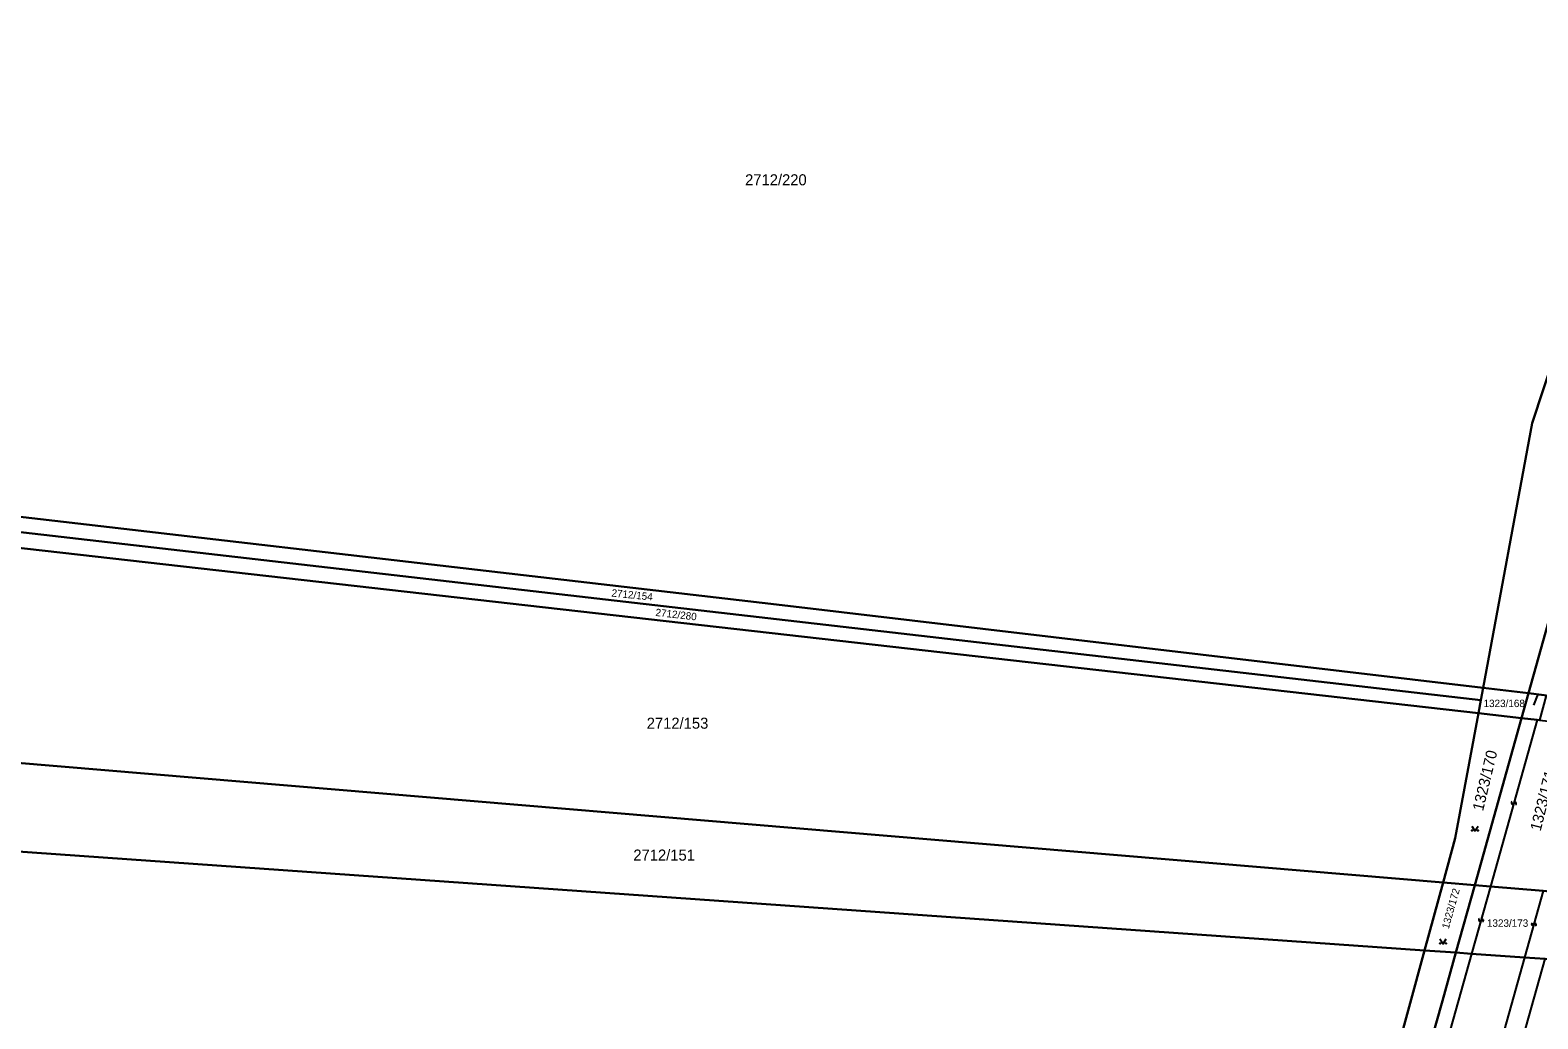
# Model space of a CAD drawing. Extents: x -596024 to -594475, y -1163820 to -1161957.
# Drawn here: x -595738.2 to -595506.2, y -1162543.5 to -1162391.4 of the extents above; entities that cross this region are included whole.
import ezdxf

# ---------------------------------------------------------------- set-up
doc = ezdxf.new("R2010")
doc.units = 0
for name, color, linetype in [('Level 1', 7, 'Continuous'), ('Level 13', 7, 'Continuous'), ('Level 3', 7, 'Continuous'), ('Level 4', 7, 'Continuous'), ('Level 5', 7, 'Continuous'), ('Level 57', 7, 'Continuous'), ('Level 60', 7, 'Continuous')]:
    doc.layers.add(name, color=color, linetype=linetype)

msp = doc.modelspace()

# ---------------------------------------------------------------- linework, layer by layer
at = {"layer": 'Level 1'}
for points in [[(-595514.57, -1162492.6), (-595507.01, -1162451.86), (-595482.02, -1162376.16)], [(-595507.58, -1162493.43), (-595475.1, -1162377.51)], [(-595791.64, -1162460.24), (-595774.73, -1162462.2), (-595624.2, -1162479.65), (-595514.57, -1162492.6)], [(-595791.88, -1162462.65), (-595650.98, -1162478.86), (-595514.93, -1162494.51)], [(-595515.3, -1162496.5), (-595792.12, -1162465.12)], [(-595514.57, -1162492.6), (-595514.93, -1162494.51)], [(-595514.57, -1162492.6), (-595507.58, -1162493.43)], [(-595508.66, -1162497.25), (-595507.58, -1162493.43)], [(-595507.58, -1162493.43), (-595505.18, -1162493.71)], [(-595514.93, -1162494.51), (-595515.3, -1162496.5)], [(-595515.3, -1162496.5), (-595518.88, -1162515.74), (-595520.74, -1162522.56)], [(-595508.66, -1162497.25), (-595515.86, -1162522.97)], [(-595508.66, -1162497.25), (-595515.3, -1162496.5)], [(-595506.25, -1162497.52), (-595508.66, -1162497.25)], [(-595506.25, -1162497.52), (-595505.92, -1162497.56)], [(-595783.59, -1162500.51), (-595520.74, -1162522.56)], [(-595523.58, -1162533), (-595786.8, -1162514.47)], [(-595520.74, -1162522.56), (-595523.58, -1162533)], [(-595520.74, -1162522.56), (-595515.86, -1162522.97)], [(-595515.86, -1162522.97), (-595518.77, -1162533.34)], [(-595513.45, -1162523.17), (-595515.86, -1162522.97)], [(-595505.33, -1162523.85), (-595513.45, -1162523.17)], [(-595523.58, -1162533), (-595534.93, -1162574.65)], [(-595530.47, -1162574.74), (-595520.84, -1162540.74), (-595518.77, -1162533.34)], [(-595518.77, -1162533.34), (-595523.58, -1162533)], [(-595518.77, -1162533.34), (-595516.35, -1162533.51)], [(-595508.2, -1162534.08), (-595516.35, -1162533.51)], [(-595505.01, -1162534.3), (-595508.2, -1162534.08)]]:
    msp.add_lwpolyline(points, dxfattribs=at)
at = {"layer": 'Level 13'}
for centre, start, end in [((-595510.03, -1162510.29), 111.4788, 344.0688), ((-595509.67, -1162510.39), 291.6932, 163.7912), ((-595515.08, -1162528.29), 111.4914, 344.0814), ((-595514.72, -1162528.39), 291.7058, 163.8038), ((-595506.94, -1162528.92), 111.487, 344.077), ((-595506.58, -1162529.02), 291.7014, 163.7994)]:
    msp.add_arc(centre, 0.184, start, end, dxfattribs=at)
at = {"layer": 'Level 3'}
for points in [[(-595506.25, -1162497.52), (-595513.45, -1162523.17)], [(-595513.45, -1162523.17), (-595516.35, -1162533.51)], [(-595505.33, -1162523.85), (-595508.2, -1162534.08)], [(-595516.35, -1162533.51), (-595527.94, -1162574.79)], [(-595508.2, -1162534.08), (-595519.66, -1162574.96)], [(-595516.49, -1162575.03), (-595505.01, -1162534.3)]]:
    msp.add_lwpolyline(points, dxfattribs=at)
at = {"layer": 'Level 5'}
for points in [[(-595516.34, -1162513.85), (-595515.84, -1162514.6), (-595515.34, -1162513.85)], [(-595521.24, -1162531.22), (-595520.74, -1162531.97), (-595520.24, -1162531.22)]]:
    msp.add_lwpolyline(points, dxfattribs=at)
for centre in [(-595516.29, -1162514.55), (-595515.39, -1162514.55), (-595521.19, -1162531.92), (-595520.29, -1162531.92)]:
    msp.add_circle(centre, 0.05, dxfattribs=at)
at = {"layer": 'Level 57'}
msp.add_line((-595506.77, -1162495.26), (-595506.12, -1162493.58), dxfattribs=at)
at = {"layer": 'Level 60'}
msp.add_lwpolyline([(-595482.02, -1162376.16), (-595507.01, -1162451.86), (-595514.57, -1162492.6), (-595624.2, -1162479.65), (-595774.73, -1162462.2), (-595791.64, -1162460.24), (-595789.87, -1162442.23), (-595781.32, -1162422.62), (-595742.07, -1162388.02)], dxfattribs=at)
for points in [[(-595514.57, -1162492.6), (-595507.01, -1162451.86), (-595482.02, -1162376.16), (-595475.1, -1162377.51), (-595507.58, -1162493.43)], [(-595456.18, -1162412.29), (-595471.74, -1162467.55), (-595477.8, -1162466.63), (-595485.61, -1162465.44), (-595488.81, -1162464.95), (-595489.8, -1162464.8), (-595490.66, -1162471.54), (-595493.4, -1162493.09), (-595493.65, -1162495.07), (-595493.95, -1162495.03), (-595497.14, -1162494.66), (-595504.85, -1162493.75), (-595505.18, -1162493.71), (-595507.58, -1162493.43), (-595475.1, -1162377.51), (-595472.69, -1162377.98), (-595464.85, -1162379.52), (-595461.58, -1162380.16), (-595454.03, -1162381.64), (-595447.71, -1162382.88)], [(-595791.64, -1162460.24), (-595774.73, -1162462.2), (-595624.2, -1162479.65), (-595514.57, -1162492.6), (-595514.93, -1162494.51), (-595650.98, -1162478.86), (-595791.88, -1162462.65)], [(-595791.88, -1162462.65), (-595650.98, -1162478.86), (-595514.93, -1162494.51), (-595515.3, -1162496.5), (-595792.12, -1162465.12)], [(-595515.3, -1162496.5), (-595518.88, -1162515.74), (-595520.74, -1162522.56), (-595783.59, -1162500.51), (-595795.69, -1162499.51), (-595792.12, -1162465.12)], [(-595514.57, -1162492.6), (-595507.58, -1162493.43), (-595508.66, -1162497.25), (-595515.3, -1162496.5), (-595514.93, -1162494.51)], [(-595504.85, -1162493.75), (-595505.92, -1162497.56), (-595506.25, -1162497.52), (-595508.66, -1162497.25), (-595507.58, -1162493.43), (-595505.18, -1162493.71)], [(-595518.88, -1162515.74), (-595515.3, -1162496.5), (-595508.66, -1162497.25), (-595515.86, -1162522.97), (-595520.74, -1162522.56)], [(-595515.86, -1162522.97), (-595508.66, -1162497.25), (-595506.25, -1162497.52), (-595505.92, -1162497.56), (-595498.2, -1162498.44), (-595495.01, -1162498.8), (-595494.14, -1162498.9), (-595497.4, -1162524.52), (-595502.14, -1162524.12), (-595505.33, -1162523.85), (-595513.45, -1162523.17)], [(-595520.74, -1162522.56), (-595523.58, -1162533), (-595786.8, -1162514.47), (-595783.59, -1162500.51)], [(-595523.58, -1162533), (-595534.93, -1162574.65), (-595784.47, -1162569.48), (-595795.84, -1162553.8), (-595800.76, -1162547.02), (-595797.21, -1162513.74), (-595786.8, -1162514.47)], [(-595523.58, -1162533), (-595520.74, -1162522.56), (-595515.86, -1162522.97), (-595518.77, -1162533.34)], [(-595518.77, -1162533.34), (-595515.86, -1162522.97), (-595513.45, -1162523.17), (-595505.33, -1162523.85), (-595502.14, -1162524.12), (-595497.4, -1162524.52), (-595498.7, -1162534.75), (-595505.01, -1162534.3), (-595508.2, -1162534.08), (-595516.35, -1162533.51)], [(-595534.93, -1162574.65), (-595523.58, -1162533), (-595518.77, -1162533.34), (-595520.84, -1162540.74), (-595530.47, -1162574.74)], [(-595530.47, -1162574.74), (-595520.84, -1162540.74), (-595518.77, -1162533.34), (-595516.35, -1162533.51), (-595508.2, -1162534.08), (-595505.01, -1162534.3), (-595498.7, -1162534.75), (-595500.25, -1162546.9), (-595503.86, -1162575.29), (-595508.02, -1162575.2), (-595508.16, -1162575.2), (-595516.49, -1162575.03), (-595519.66, -1162574.96), (-595527.61, -1162574.8), (-595527.94, -1162574.79)]]:
    msp.add_lwpolyline(points, close=True, dxfattribs=at)

# ---------------------------------------------------------------- texts
at = {"layer": 'Level 4'}
for s, height, p in [('2712/220', 1.7, (-595628.17, -1162415.26)), ('1323/168', 1.14, (-595514.51, -1162495.55)), ('2712/153', 1.7, (-595643.31, -1162498.88)), ('2712/151', 1.7, (-595645.37, -1162519.17)), ('1323/173', 1.14, (-595513.99, -1162529.36))]:
    msp.add_text(s, height=height, dxfattribs=at).set_placement(p)
for s, height, rotation, p in [('2712/154', 1.14, 354.2744, (-595648.77, -1162478.53)), ('2712/280', 1.14, 353.6609, (-595642, -1162481.52)), ('1323/295', 0.1, 74.7, (-595506.77, -1162495.26)), ('1323/170', 1.7, 76.4675, (-595514.59, -1162511.65)), ('1323/171', 1.7, 75.8364, (-595505.73, -1162514.73)), ('1323/172', 1.14, 74.325, (-595519.87, -1162529.76))]:
    msp.add_text(s, height=height, rotation=rotation, dxfattribs=at).set_placement(p)

doc.saveas('drawing.dxf')
